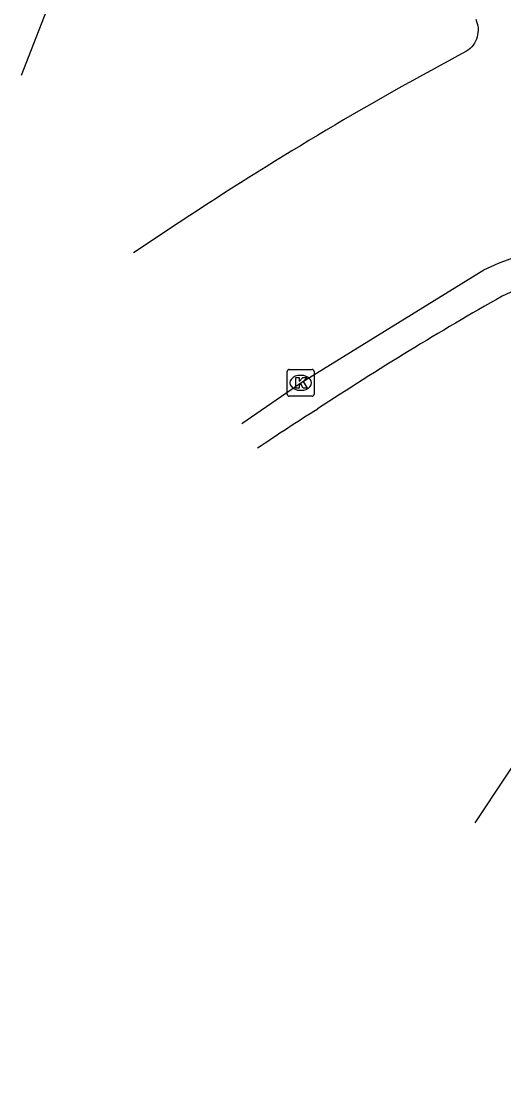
# Model space of a CAD drawing. Extents: x 160026 to 161302, y 384757 to 385701.
# Drawn here: x 160350.3 to 160368.29, y 384767.28 to 384806.86 of the extents above; entities that cross this region are included whole.
import ezdxf

# ---------------------------------------------------------------- set-up
doc = ezdxf.new("R2010")
doc.units = 0
for name, color, linetype in [('IMGEO_Berm_groen', 7, 'Continuous'), ('IMGEO_Fietspad_open', 7, 'Continuous'), ('IMGEO_Kolk', 7, 'Continuous'), ('IMGEO_Rijbaan_regionaal_gesloten', 7, 'Continuous'), ('IMGEO_Verkeerseiland_open', 7, 'Continuous')]:
    doc.layers.add(name, color=color, linetype=linetype)

msp = doc.modelspace()

# ---------------------------------------------------------------- linework, layer by layer
at = {"layer": 'IMGEO_Berm_groen'}
msp.add_lwpolyline([(160369.692, 384776.125), (160382.504, 384767.283), (160382.665, 384767.473), (160370.749, 384778.254), (160377.619, 384792.177), (160377.425, 384792.323), (160367.212, 384776.944)], dxfattribs=at)
at = {"layer": 'IMGEO_Fietspad_open'}
msp.add_lwpolyline([(160354.717, 384816.187), (160350.3, 384804.832)], dxfattribs=at)
at = {"layer": 'IMGEO_Kolk'}
for p, q in [((160360.222, 384792.942), (160360.222, 384793.794)), ((160360.297, 384793.868), (160361.149, 384793.868)), ((160360.71, 384793.648), (160360.735, 384793.648)), ((160361.223, 384793.794), (160361.223, 384792.942)), ((160361.149, 384792.868), (160360.297, 384792.868)), ((160360.733, 384793.088), (160360.708, 384793.088))]:
    msp.add_line(p, q, dxfattribs=at)
for points in [[(160360.222, 384792.942), (160360.222, 384793.794)], [(160360.297, 384793.868), (160361.149, 384793.868)], [(160361.223, 384793.794), (160361.223, 384792.942)], [(160360.543, 384793.568), (160360.666, 384793.568), (160360.666, 384793.417), (160360.796, 384793.568), (160360.96, 384793.568), (160360.814, 384793.417), (160360.967, 384793.168), (160360.815, 384793.168), (160360.73, 384793.332), (160360.666, 384793.265), (160360.666, 384793.168), (160360.543, 384793.168), (160360.543, 384793.568)], [(160361.149, 384792.868), (160360.297, 384792.868)]]:
    msp.add_lwpolyline(points, dxfattribs=at)
for centre, start, end in [((160360.299, 384793.792), 91.552, 178.448), ((160360.299, 384793.792), 91.552, 178.448), ((160361.147, 384793.792), 1.552, 88.448), ((160361.147, 384793.792), 1.552, 88.448), ((160360.299, 384792.944), 181.552, 268.448), ((160360.299, 384792.944), 181.552, 268.448), ((160361.147, 384792.944), 271.552, 358.448), ((160361.147, 384792.944), 271.552, 358.448)]:
    msp.add_arc(centre, 0.0765, start, end, dxfattribs=at)
for centre, major_axis, ratio, start_param, end_param in [((160360.709, 384793.368), (-0.387, 0.002), 0.722429, 4.712389, 7.853982), ((160360.734, 384793.368), (-0.39, 0.002), 0.717154, 1.570796, 4.712389)]:
    msp.add_ellipse(centre, major_axis=major_axis, ratio=ratio, start_param=start_param, end_param=end_param, dxfattribs=at)
at = {"layer": 'IMGEO_Rijbaan_regionaal_gesloten'}
for points in [[(160367.249, 384806.936), (160367.281, 384806.858), (160367.306, 384806.777), (160367.324, 384806.695), (160367.335, 384806.611), (160367.338, 384806.526), (160367.333, 384806.442), (160367.321, 384806.358), (160367.302, 384806.276), (160367.275, 384806.196), (160367.241, 384806.118), (160367.201, 384806.044), (160367.154, 384805.974), (160367.1, 384805.908), (160367.042, 384805.847), (160366.978, 384805.792), (160366.909, 384805.743)], [(160358.526, 384791.855), (160360.722, 384793.37), (160367.555, 384797.581), (160368.1, 384797.832), (160369.073, 384798.198), (160370.074, 384798.476), (160371.096, 384798.663), (160372.131, 384798.758), (160373.17, 384798.76), (160374.205, 384798.67), (160375.228, 384798.487), (160376.231, 384798.214), (160377.205, 384797.852), (160378.143, 384797.405), (160379.037, 384796.876), (160380.659, 384795.27), (160382.264, 384793.38), (160383.694, 384791.355), (160384.938, 384789.209), (160385.984, 384786.962), (160386.826, 384784.63), (160387.457, 384782.232), (160387.87, 384779.787)]]:
    msp.add_lwpolyline(points, dxfattribs=at)
for centre, radius, start, end in [((160427.749, 384691.589), 129.355, 118.05614, 123.37715), ((160412.221, 384713.452), 102.559, 122.85248, 124.25617)]:
    msp.add_arc(centre, radius, start, end, dxfattribs=at)
at = {"layer": 'IMGEO_Verkeerseiland_open'}
for centre, radius, start, end in [((160372.672, 384787.063), 10.523, 60.04, 114.9255), ((160428.328, 384690.743), 121.729, 119.58057, 123.37953), ((160400.563, 384729.927), 73.75, 122.11574, 124.19586)]:
    msp.add_arc(centre, radius, start, end, dxfattribs=at)

doc.saveas('drawing.dxf')
